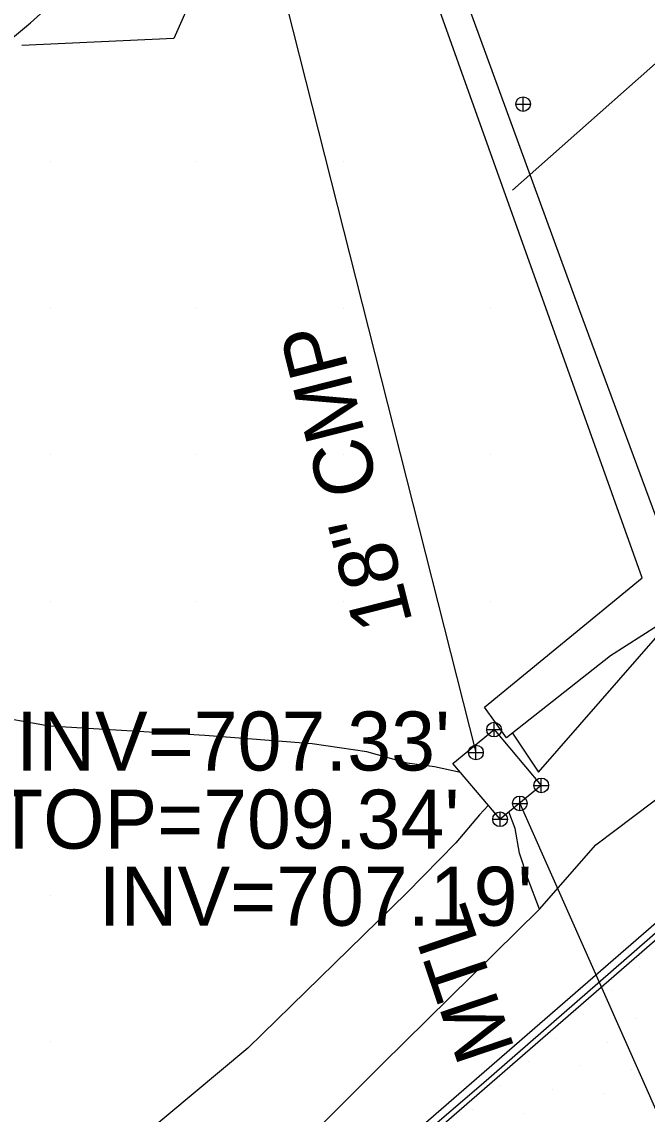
# Model space of a CAD drawing. Extents: x 1548934 to 1561348, y 809680 to 824075.
# Drawn here: x 1551738.1 to 1551780.7, y 810765.1 to 810839.5 of the extents above; entities that cross this region are included whole.
import ezdxf

# ---------------------------------------------------------------- set-up
doc = ezdxf.new("R2010")
doc.units = 0
for name, color, linetype in [('Default', 7, 'Continuous'), ('E_NCDOT_Vertical_Profile_Ground_Line', 7, 'Continuous'), ('Exist DTM QL2 LIDAR Elevation Point', 7, 'Continuous'), ('Exist DTM Scan Elevation Point', 7, 'Continuous'), ('Exist Guardrail', 7, 'Continuous'), ('Exist Guardrail Text', 7, 'Continuous'), ('Exist Structure Major Deck Tunnel Box Culvert', 7, 'Continuous'), ('Exist Structure Minor Catch Basin Top Elevation', 7, 'Continuous'), ('Exist Structure Minor Pipes CMP 18 Inch Invert Elevation', 7, 'Continuous'), ('Exist Structure Minor Pipes CMP 18 Inch Size Material Text', 7, 'Continuous'), ('Exist Structure Minor Pipes RCP 18 Inch Invert Elevation', 7, 'Continuous'), ('Exist Vegetation Woods Line', 7, 'Continuous'), ('P_NCDOT_Vertical_Profile_Grade', 7, 'Continuous'), ('P_RDY_Concrete_Barrier', 7, 'Continuous'), ('P_RDY_Paved_Shoulder', 7, 'Continuous'), ('P_RDY_Terminator_Cell', 7, 'Continuous'), ('Pattern_8', 7, 'Continuous'), ('PH Exist DTM Breakline', 7, 'Continuous')]:
    doc.layers.add(name, color=color, linetype=linetype)

# ---------------------------------------------------------------- blocks, each defined once
blk = doc.blocks.new('SurveyPointCell')
at = {"layer": 'Default'}
for p, q in [((-0.5, 0), (0.5, 0)), ((0, -0.5), (0, 0.5))]:
    blk.add_line(p, q, dxfattribs=at)
blk.add_circle((0, 0), 0.5, dxfattribs=at)

msp = doc.modelspace()

# ---------------------------------------------------------------- linework, layer by layer
at = {"layer": 'E_NCDOT_Vertical_Profile_Ground_Line'}
msp.add_lwpolyline([(1551623.114, 810640.529), (1551645.931, 810660.005), (1551668.609, 810679.564), (1551691.2, 810699.178), (1551713.871, 810718.824), (1551736.487, 810738.534), (1551759.39, 810757.969), (1551782.045, 810777.634), (1551804.648, 810797.259), (1551827.112, 810817.056), (1551849.55, 810836.968), (1551871.85, 810857.001), (1551894.133, 810877.042), (1551916.371, 810897.058), (1551938.535, 810917.275)], dxfattribs=at)
at = {"layer": 'Exist DTM QL2 LIDAR Elevation Point'}
for p, q in [((1551739.998, 810829.997), (1551739.998, 810829.997)), ((1551749.999, 810829.997), (1551749.999, 810829.997)), ((1551760, 810829.997), (1551760, 810829.997)), ((1551770, 810829.997), (1551770, 810829.997)), ((1551739.998, 810819.996), (1551739.998, 810819.996)), ((1551749.999, 810819.996), (1551749.999, 810819.996)), ((1551760, 810819.996), (1551760, 810819.996)), ((1551770, 810819.996), (1551770, 810819.996)), ((1551739.998, 810809.996), (1551739.998, 810809.996)), ((1551749.999, 810809.996), (1551749.999, 810809.996)), ((1551760, 810809.996), (1551760, 810809.996)), ((1551770, 810809.996), (1551770, 810809.996)), ((1551739.998, 810799.995), (1551739.998, 810799.995)), ((1551749.999, 810799.995), (1551749.999, 810799.995)), ((1551760, 810799.995), (1551760, 810799.995)), ((1551770, 810799.995), (1551770, 810799.995)), ((1551739.998, 810779.993), (1551739.998, 810779.993)), ((1551749.999, 810779.993), (1551749.999, 810779.993)), ((1551739.998, 810769.992), (1551739.998, 810769.992))]:
    msp.add_line(p, q, dxfattribs=at)
at = {"layer": 'Exist DTM Scan Elevation Point'}
for p, q in [((1551780.169, 810775.146), (1551780.169, 810775.146)), ((1551778.273, 810773.517), (1551778.273, 810773.517)), ((1551776.377, 810771.888), (1551776.377, 810771.888)), ((1551779.901, 810771.62), (1551779.901, 810771.62)), ((1551774.48, 810770.259), (1551774.48, 810770.259)), ((1551778.005, 810769.991), (1551778.005, 810769.991)), ((1551772.584, 810768.631), (1551772.584, 810768.631)), ((1551776.108, 810768.362), (1551776.108, 810768.362)), ((1551779.633, 810768.094), (1551779.633, 810768.094)), ((1551770.687, 810767.001), (1551770.687, 810767.001)), ((1551774.213, 810766.734), (1551774.213, 810766.734)), ((1551777.737, 810766.465), (1551777.737, 810766.465)), ((1551768.791, 810765.372), (1551768.791, 810765.372)), ((1551772.316, 810765.104), (1551772.316, 810765.104))]:
    msp.add_line(p, q, dxfattribs=at)
at = {"layer": 'Exist Guardrail'}
for points in [[(1551757.983, 810757.324), (1551769.38, 810767.068), (1551780.686, 810776.926), (1551791.953, 810786.827), (1551803.251, 810796.694), (1551814.514, 810806.594), (1551825.811, 810816.461), (1551837.07, 810826.37), (1551848.296, 810836.318), (1551859.509, 810846.279), (1551870.676, 810856.292), (1551881.798, 810866.357), (1551892.982, 810876.353), (1551904.137, 810886.38), (1551915.273, 810896.429), (1551926.283, 810906.614), (1551937.333, 810916.757), (1551948.379, 810926.903), (1551959.351, 810937.132), (1551970.296, 810947.379), (1551981.198, 810957.682), (1551992.011, 810968.086), (1552001.046, 810976.727), (1552002.786, 810977.64)], [(1551757.86, 810757.773), (1551789.211, 810785.019)]]:
    msp.add_lwpolyline(points, dxfattribs=at)
at = {"layer": 'Exist Structure Major Deck Tunnel Box Culvert'}
msp.add_lwpolyline([(1551763.353, 810854.68), (1551776.069, 810819.842), (1551783.152, 810800.687), (1551795.344, 810769.157), (1551805.495, 810743.337), (1551817.592, 810713.867), (1551830.145, 810684.596), (1551846.388, 810647.478), (1551862.114, 810612.886), (1551864.95, 810606.898)], dxfattribs=at)
at = {"layer": 'Exist Vegetation Woods Line'}
msp.add_lwpolyline([(1551750.485, 810843.047), (1551748.423, 810838.374), (1551738.064, 810837.878)], dxfattribs=at)
at = {"layer": 'P_NCDOT_Vertical_Profile_Grade'}
for points in [[(1551770.655, 810785.165), (1551767.434, 810788.961), (1551770.245, 810791.275)], [(1551770.245, 810791.275), (1551773.466, 810787.479), (1551770.655, 810785.165)]]:
    msp.add_lwpolyline(points, dxfattribs=at)
at = {"layer": 'P_RDY_Concrete_Barrier'}
msp.add_lwpolyline([(1551745.35, 810883.064), (1551769.014, 810789.716)], dxfattribs=at)
at = {"layer": 'P_RDY_Paved_Shoulder'}
for points in [[(1551780.343, 810801.61), (1551763.58, 810848.598), (1551777.948, 810861.189), (1551793.414, 810875.004), (1551811.927, 810824.916)], [(1551811.927, 810824.916), (1551795.394, 810810.049), (1551782.457, 810799.025), (1551778.178, 810796.314), (1551771.085, 810790.716)], [(1551771.085, 810790.716), (1551769.6, 810792.814), (1551780.343, 810801.61)]]:
    msp.add_lwpolyline(points, dxfattribs=at)
at = {"layer": 'P_RDY_Terminator_Cell'}
msp.add_lwpolyline([(1551800.593, 810853.787), (1551785.249, 810840.199), (1551771.505, 810828.032)], dxfattribs=at)
at = {"layer": 'Pattern_8'}
msp.add_lwpolyline([(1551772.004, 810786.253), (1551837.927, 810637.788)], dxfattribs=at)
at = {"layer": 'PH Exist DTM Breakline'}
for points in [[(1551736.481, 810837.638), (1551738.652, 810839.436), (1551740.262, 810840.891)], [(1551623.76, 810648.551), (1551656.195, 810677.073), (1551677.461, 810694.698), (1551698.697, 810712.408), (1551715.857, 810726.522), (1551742.572, 810749.311), (1551752.288, 810758.175), (1551762.621, 810768.49), (1551773.345, 810779.04), (1551777.174, 810783.436), (1551784.866, 810789.211), (1551813.809, 810816.109), (1551821.1, 810822.214), (1551833.215, 810830.987), (1551840.823, 810836.732)], [(1551767.957, 810788.345), (1551766.199, 810788.75), (1551764.329, 810789.001), (1551761.575, 810789.752), (1551757.862, 810790.309), (1551750.534, 810790.876), (1551739.927, 810791.509), (1551731.329, 810793.05), (1551722.595, 810794.206), (1551714.435, 810795.38), (1551706.102, 810796.538), (1551697.067, 810797.011), (1551692.539, 810797.735), (1551687.799, 810799.564), (1551687.243, 810800.67), (1551678.412, 810792.374)], [(1551771.503, 810791.045), (1551773.271, 810788.371), (1551782.984, 810799.474)], [(1551769.851, 810786.113), (1551769.261, 810785.459), (1551767.654, 810783.553), (1551764.303, 810780.146), (1551753.463, 810769.581), (1551733.436, 810752.858), (1551714.648, 810736.258), (1551695.607, 810720.174), (1551671.305, 810700.104), (1551647.216, 810678.752), (1551618.397, 810654.5)], [(1551773.345, 810779.04), (1551772.541, 810781.128), (1551771.993, 810782.857), (1551771.686, 810784.535), (1551771.265, 810785.667)]]:
    msp.add_lwpolyline(points, dxfattribs=at)

# ---------------------------------------------------------------- block references
at = {"layer": 'Default'}
for p in [(1551772.227, 810833.894), (1551770.245, 810791.275), (1551769.014, 810789.716), (1551773.466, 810787.479), (1551772.004, 810786.253), (1551770.655, 810785.165)]:
    msp.add_blockref('SurveyPointCell', p, dxfattribs=at)

# ---------------------------------------------------------------- texts
at = {"layer": 'Exist Guardrail Text'}
msp.add_text('MTL', height=4.02, rotation=108.70395, dxfattribs=at).set_placement((1551771.688, 810769.491))
at = {"layer": 'Exist Structure Minor Catch Basin Top Elevation'}
msp.add_text("TOP=709.34'", height=4.02, rotation=360, dxfattribs=at).set_placement((1551736.237, 810783.164))
at = {"layer": 'Exist Structure Minor Pipes CMP 18 Inch Invert Elevation'}
msp.add_text("INV=707.33'", height=4.02, rotation=360, dxfattribs=at).set_placement((1551737.684, 810788.489))
at = {"layer": 'Exist Structure Minor Pipes CMP 18 Inch Size Material Text'}
msp.add_text('18" CMP', height=4.02, rotation=104.22498, dxfattribs=at).set_placement((1551764.726, 810798.605))
at = {"layer": 'Exist Structure Minor Pipes RCP 18 Inch Invert Elevation'}
msp.add_text("INV=707.19'", height=4.02, rotation=360, dxfattribs=at).set_placement((1551743.3, 810777.913))

doc.saveas('drawing.dxf')
